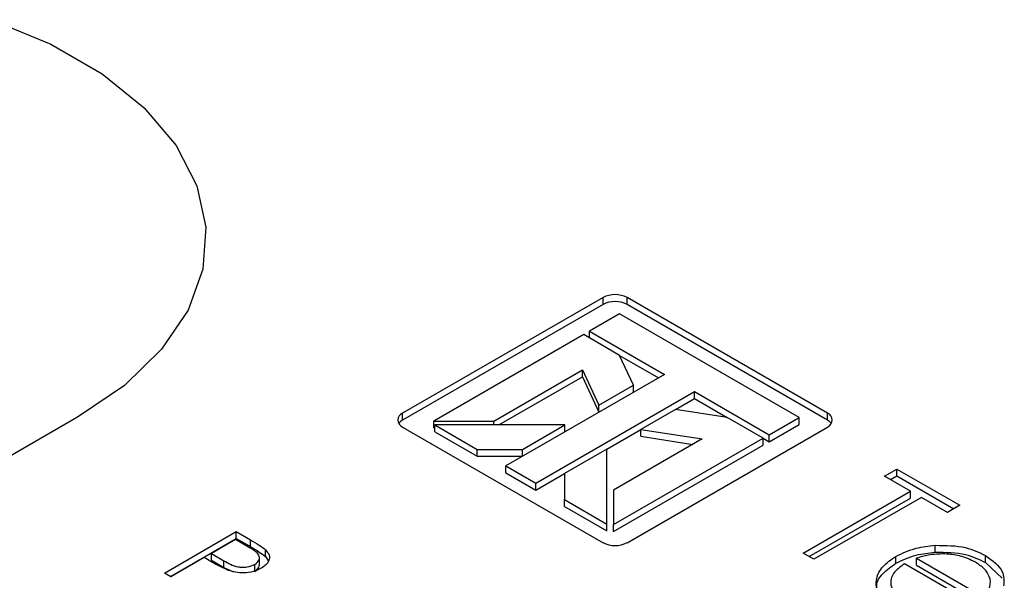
# Model space of a CAD drawing. Header units: inches. Extents: x 1802 to 2468, y -253 to -72.
# Tile 468 of 570: x 2222.036 to 2223.199, y -86.564 to -85.901. Entities that reach past the tile are written whole.
import ezdxf

# ---------------------------------------------------------------- set-up
doc = ezdxf.new("R2010")
doc.units = ezdxf.units.IN
doc.header["$LTSCALE"] = 0.5
doc.header["$MEASUREMENT"] = 0
doc.layers.add('DST-M-S', color=53, linetype='Continuous')

msp = doc.modelspace()

# ---------------------------------------------------------------- linework, layer by layer
at = {"layer": 'DST-M-S', "linetype": 'Continuous', "lineweight": 25}
for p, q in [((2222.00231, -85.90122), (2222.0722, -85.93003)), ((2222.0722, -85.93003), (2222.13293, -85.96509)), ((2222.13293, -85.96509), (2222.18283, -86.00544)), ((2222.18283, -86.00544), (2222.22055, -86.04998)), ((2222.22055, -86.04998), (2222.24506, -86.09749)), ((2222.24506, -86.09749), (2222.25568, -86.14669)), ((2222.25568, -86.14669), (2222.25213, -86.19623)), ((2222.25213, -86.19623), (2222.23451, -86.24475)), ((2222.72499, -86.22972), (2222.48811, -86.36647)), ((2222.72499, -86.23789), (2222.48811, -86.37464)), ((2222.72499, -86.23789), (2222.72499, -86.22972)), ((2222.99016, -86.36647), (2222.75328, -86.22972)), ((2222.75328, -86.23789), (2222.75328, -86.22972)), ((2222.99016, -86.37464), (2222.75328, -86.23789)), ((2222.23451, -86.24475), (2222.20329, -86.29094)), ((2222.74444, -86.24911), (2222.70908, -86.26952)), ((2222.95657, -86.37157), (2222.74444, -86.24911)), ((2222.70908, -86.26952), (2222.79747, -86.32055)), ((2222.70908, -86.27769), (2222.70908, -86.26952)), ((2222.70201, -86.2736), (2222.52512, -86.37572)), ((2222.74444, -86.2981), (2222.70201, -86.2736)), ((2222.20329, -86.29094), (2222.15933, -86.33353)), ((2222.74444, -86.2981), (2222.7904, -86.32463)), ((2222.76088, -86.33351), (2222.74444, -86.2981)), ((2222.59583, -86.37572), (2222.70062, -86.31522)), ((2222.70062, -86.31522), (2222.72005, -86.35708)), ((2222.70062, -86.32339), (2222.70062, -86.31522)), ((2222.60195, -86.38036), (2222.70062, -86.32339)), ((2222.79747, -86.32055), (2222.61009, -86.42872)), ((2222.70062, -86.32339), (2222.72005, -86.36524)), ((2222.15933, -86.33353), (2222.10382, -86.37136)), ((2222.64544, -86.44913), (2222.83283, -86.34096)), ((2222.72005, -86.35708), (2222.76088, -86.33351)), ((2222.76088, -86.34167), (2222.76088, -86.33351)), ((2222.83283, -86.34096), (2222.92121, -86.39198)), ((2222.83283, -86.34912), (2222.83283, -86.34096)), ((2222.81037, -86.36208), (2222.83283, -86.34912)), ((2222.83283, -86.34912), (2222.87171, -86.37157)), ((2222.48811, -86.37464), (2222.48811, -86.36647)), ((2222.72005, -86.36524), (2222.72005, -86.35708)), ((2222.81037, -86.36208), (2222.76955, -86.38565)), ((2222.87172, -86.37157), (2222.81037, -86.36208)), ((2222.99016, -86.37464), (2222.99016, -86.36647)), ((2222.10382, -86.37136), (2220.68961, -87.18777)), ((2222.52512, -86.37572), (2222.59583, -86.37572)), ((2222.52512, -86.38389), (2222.52512, -86.37572)), ((2222.59583, -86.38036), (2222.59583, -86.37572)), ((2222.91414, -86.39606), (2222.87172, -86.37157)), ((2222.92121, -86.39198), (2222.95657, -86.37157)), ((2222.95657, -86.37974), (2222.95657, -86.37157)), ((2222.48811, -86.3828), (2222.72499, -86.51955)), ((2222.52512, -86.38389), (2222.52631, -86.38389)), ((2222.52631, -86.38036), (2222.57631, -86.40922)), ((2222.67972, -86.38036), (2222.52631, -86.38036)), ((2222.52631, -86.38852), (2222.52631, -86.38036)), ((2222.52631, -86.38852), (2222.57631, -86.41739)), ((2222.62972, -86.40922), (2222.67972, -86.38036)), ((2222.67972, -86.38852), (2222.67972, -86.38036)), ((2222.72922, -86.40893), (2222.76955, -86.38565)), ((2222.75328, -86.51955), (2222.99016, -86.3828)), ((2222.76955, -86.38565), (2222.84205, -86.39687)), ((2222.76955, -86.39382), (2222.76955, -86.38565)), ((2222.92121, -86.40015), (2222.95657, -86.37974)), ((2222.73725, -86.49818), (2222.91414, -86.39606)), ((2222.84205, -86.39687), (2222.73725, -86.45736)), ((2222.76955, -86.39382), (2222.83089, -86.40331)), ((2222.91414, -86.40423), (2222.91414, -86.39606)), ((2222.91414, -86.39607), (2222.92121, -86.40015)), ((2222.92121, -86.40015), (2222.92121, -86.39198)), ((2222.57631, -86.41739), (2222.57631, -86.40922)), ((2222.57631, -86.40922), (2222.62972, -86.40922)), ((2222.62972, -86.41739), (2222.62972, -86.40922)), ((2222.72922, -86.40893), (2222.67922, -86.4378)), ((2222.72922, -86.4975), (2222.72922, -86.40893)), ((2222.73725, -86.50635), (2222.91414, -86.40423)), ((2222.57631, -86.41739), (2222.62972, -86.41739)), ((2222.61009, -86.42872), (2222.64544, -86.44913)), ((2222.61009, -86.43689), (2222.61009, -86.42872)), ((2223.05757, -86.44085), (2223.07207, -86.43248)), ((2223.07207, -86.43248), (2223.14641, -86.47539)), ((2223.07207, -86.44065), (2223.07207, -86.43248)), ((2222.61009, -86.43689), (2222.64544, -86.4573)), ((2222.64544, -86.4573), (2222.67922, -86.4378)), ((2222.67922, -86.4378), (2222.67922, -86.46863)), ((2223.08839, -86.45865), (2223.05757, -86.44085)), ((2223.06464, -86.44494), (2223.07207, -86.44065)), ((2223.07207, -86.44065), (2223.13934, -86.47948)), ((2222.64544, -86.4573), (2222.64544, -86.44913)), ((2222.73725, -86.45736), (2222.73725, -86.49818)), ((2222.96148, -86.53191), (2223.08839, -86.45865)), ((2223.08839, -86.46681), (2223.08839, -86.45865)), ((2222.67922, -86.4768), (2222.67922, -86.46863)), ((2222.67922, -86.46863), (2222.72922, -86.4975)), ((2222.96855, -86.536), (2223.08839, -86.46681)), ((2223.10108, -86.46597), (2222.97417, -86.53924)), ((2223.13191, -86.48377), (2223.10108, -86.46597)), ((2222.67922, -86.4768), (2222.72922, -86.50566)), ((2223.14641, -86.47539), (2223.13191, -86.48377)), ((2222.72922, -86.50566), (2222.72922, -86.4975)), ((2222.73725, -86.50635), (2222.73725, -86.49818)), ((2222.20664, -86.55541), (2222.2915, -86.50642)), ((2222.21372, -86.55949), (2222.2915, -86.51459)), ((2222.29041, -86.51584), (2222.26213, -86.53217)), ((2222.30593, -86.5248), (2222.29041, -86.51584)), ((2222.2915, -86.50642), (2222.30814, -86.51603)), ((2222.2915, -86.51459), (2222.2915, -86.50642)), ((2222.2915, -86.51459), (2222.30814, -86.52419)), ((2222.30814, -86.52419), (2222.30814, -86.51603)), ((2222.32619, -86.53609), (2222.32619, -86.52792)), ((2223.11729, -86.53086), (2223.11729, -86.52269)), ((2222.25342, -86.53719), (2222.21426, -86.5598)), ((2222.25949, -86.5407), (2222.25342, -86.53719)), ((2222.26213, -86.53217), (2222.27679, -86.54085)), ((2222.26213, -86.54034), (2222.26213, -86.53217)), ((2222.26213, -86.54034), (2222.27679, -86.54902)), ((2222.27679, -86.54902), (2222.27679, -86.54085)), ((2222.31891, -86.54659), (2222.31891, -86.53638)), ((2222.32619, -86.53609), (2222.32959, -86.5413)), ((2222.97417, -86.53924), (2222.96148, -86.53191)), ((2223.07089, -86.54391), (2223.07089, -86.53574)), ((2223.09516, -86.54608), (2223.09516, -86.53792)), ((2223.09516, -86.53792), (2223.17361, -86.5832)), ((2223.17695, -86.54306), (2223.17695, -86.53489)), ((2222.27679, -86.54902), (2222.28811, -86.55384)), ((2222.31331, -86.55349), (2222.31331, -86.54533)), ((2223.17361, -86.59785), (2223.08114, -86.54447)), ((2223.09516, -86.54608), (2223.17361, -86.59137)), ((2223.17695, -86.54306), (2223.19648, -86.56168)), ((2222.21426, -86.5598), (2222.20664, -86.55541))]:
    msp.add_line(p, q, dxfattribs=at)
for centre, radius, start, end in [((2222.73913, -86.25702), 0.03074, 62.60967, 117.39033), ((2222.73913, -86.26518), 0.03074, 62.60967, 117.39033), ((2222.49121, -86.37463), 0.00873, 110.78342, 249.21658), ((2222.98706, -86.37463), 0.00873, 290.78342, 69.21658), ((2222.49407, -86.3859), 0.01275, 117.89291, 145.6953), ((2222.9842, -86.3859), 0.01275, 34.3047, 62.10709), ((2222.73913, -86.49225), 0.03074, 242.60967, 297.39033)]:
    msp.add_arc(centre, radius, start, end, dxfattribs=at)
for points, knots in [([(2222.30814, -86.51603), (2222.31178, -86.51812), (2222.31827, -86.52184), (2222.32377, -86.52606), (2222.32619, -86.52792)], [0, 0, 0, 0, 0.5603137, 1, 1, 1, 1]), ([(2222.31331, -86.54533), (2222.31536, -86.5437), (2222.31844, -86.54125), (2222.31914, -86.53724), (2222.31745, -86.5313), (2222.31104, -86.52769), (2222.30593, -86.5248)], [0, 0, 0, 0, 0.2489693, 0.3747291, 0.500383, 1, 1, 1, 1]), ([(2222.30814, -86.52419), (2222.31178, -86.52628), (2222.31827, -86.53001), (2222.32377, -86.53423), (2222.32619, -86.53609)], [0, 0, 0, 0, 0.5603137, 1, 1, 1, 1]), ([(2222.32619, -86.52792), (2222.32784, -86.52995), (2222.33113, -86.534), (2222.33072, -86.54039), (2222.32701, -86.54577), (2222.32298, -86.54839), (2222.32095, -86.54971)], [0, 0, 0, 0, 0.2797054, 0.5593809, 0.7795086, 1, 1, 1, 1]), ([(2223.07089, -86.53574), (2223.07853, -86.53205), (2223.0922, -86.52546), (2223.10962, -86.52354), (2223.11729, -86.52269)], [0, 0, 0, 0, 0.5594271, 1, 1, 1, 1]), ([(2223.11729, -86.52269), (2223.12988, -86.52275), (2223.15242, -86.52285), (2223.16944, -86.5312), (2223.17695, -86.53489)], [0, 0, 0, 0, 0.5585773, 1, 1, 1, 1]), ([(2222.28249, -86.55236), (2222.27797, -86.55034), (2222.26989, -86.54672), (2222.26267, -86.54254), (2222.25949, -86.5407)], [0, 0, 0, 0, 0.5596942, 1, 1, 1, 1]), ([(2222.27679, -86.54085), (2222.28195, -86.54385), (2222.28839, -86.5476), (2222.2989, -86.54876), (2222.30607, -86.5484), (2222.31042, -86.54655), (2222.31331, -86.54533)], [0, 0, 0, 0, 0.4997206, 0.6253498, 0.7510825, 1, 1, 1, 1]), ([(2223.06967, -86.59646), (2223.06251, -86.59152), (2223.04822, -86.58164), (2223.04641, -86.56317), (2223.05423, -86.54731), (2223.06534, -86.5396), (2223.07089, -86.53574)], [0, 0, 0, 0, 0.2798853, 0.5588589, 0.779462, 1, 1, 1, 1]), ([(2223.07089, -86.54391), (2223.07853, -86.54022), (2223.0922, -86.53362), (2223.10962, -86.5317), (2223.11729, -86.53086)], [0, 0, 0, 0, 0.5594271, 1, 1, 1, 1]), ([(2223.12859, -86.53281), (2223.12202, -86.53305), (2223.11025, -86.53347), (2223.09978, -86.53655), (2223.09516, -86.53792)], [0, 0, 0, 0, 0.5587953, 1, 1, 1, 1]), ([(2223.11729, -86.53086), (2223.12988, -86.53091), (2223.15242, -86.53102), (2223.16944, -86.53937), (2223.17695, -86.54306)], [0, 0, 0, 0, 0.5585773, 1, 1, 1, 1]), ([(2223.16491, -86.54259), (2223.15895, -86.5397), (2223.1483, -86.53454), (2223.13462, -86.53334), (2223.12859, -86.53281)], [0, 0, 0, 0, 0.5594582, 1, 1, 1, 1]), ([(2223.17695, -86.53489), (2223.18507, -86.54081), (2223.19961, -86.55139), (2223.19865, -86.56476), (2223.19823, -86.57066)], [0, 0, 0, 0, 0.5589188, 1, 1, 1, 1]), ([(2222.32095, -86.54971), (2222.31795, -86.5512), (2222.31196, -86.5542), (2222.3009, -86.55567), (2222.29073, -86.55487), (2222.28524, -86.5532), (2222.28249, -86.55236)], [0, 0, 0, 0, 0.2800989, 0.5593238, 0.7794579, 1, 1, 1, 1]), ([(2222.31331, -86.55349), (2222.31541, -86.55187), (2222.31853, -86.54946), (2222.31879, -86.54652), (2222.31888, -86.54557)], [0, 0, 0, 0, 0.6764777, 1, 1, 1, 1]), ([(2223.04936, -86.5764), (2223.04884, -86.57434), (2223.04705, -86.56734), (2223.05469, -86.55544), (2223.06549, -86.54775), (2223.07089, -86.54391)], [0, 0, 0, 0, 0.17273941, 0.58643077, 1, 1, 1, 1]), ([(2223.08114, -86.54447), (2223.07619, -86.54808), (2223.0663, -86.55529), (2223.06364, -86.56838), (2223.06865, -86.57997), (2223.07673, -86.58547), (2223.08077, -86.58822)], [0, 0, 0, 0, 0.2799631, 0.5593589, 0.7795256, 1, 1, 1, 1]), ([(2223.17361, -86.5832), (2223.17695, -86.57948), (2223.18362, -86.57205), (2223.1826, -86.56011), (2223.17595, -86.55005), (2223.16859, -86.54508), (2223.16491, -86.54259)], [0, 0, 0, 0, 0.28013819, 0.55919443, 0.77959768, 1, 1, 1, 1])]:
    msp.add_open_spline(points, degree=3, knots=knots, dxfattribs=at)

doc.saveas('drawing.dxf')
